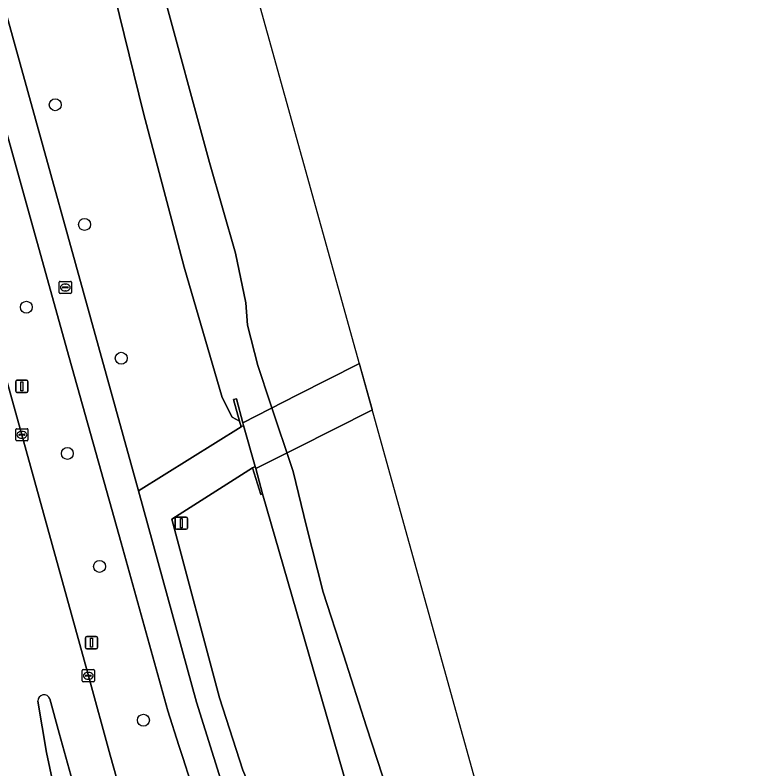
# Model space of a CAD drawing. Extents: x 158031 to 159244, y 380104 to 381214.
# Drawn here: x 159115 to 159176.4, y 380816.1 to 380877.9 of the extents above; entities that cross this region are included whole.
import ezdxf

# ---------------------------------------------------------------- set-up
doc = ezdxf.new("R2010")
doc.units = 0
for name, color, linetype in [('IMGEO_Berm_groen', 7, 'Continuous'), ('IMGEO_Boom', 7, 'Continuous'), ('IMGEO_Dek', 7, 'Continuous'), ('IMGEO_Fietspad_open', 7, 'Continuous'), ('IMGEO_Groenvoorziening', 7, 'Continuous'), ('IMGEO_Hek', 7, 'Continuous'), ('IMGEO_Kolk', 7, 'Continuous'), ('IMGEO_Lichtmast', 7, 'Continuous'), ('IMGEO_Muur', 7, 'Continuous'), ('IMGEO_Oever', 7, 'Continuous'), ('IMGEO_Rijbaan_lokaal_gesloten', 7, 'Continuous'), ('IMGEO_Rioolput', 7, 'Continuous'), ('IMGEO_Verkeersbordpaal', 7, 'Continuous'), ('IMGEO_Verkeerseiland_gesloten', 7, 'Continuous'), ('IMGEO_Voetpad_gesloten', 7, 'Continuous'), ('IMGEO_Voetpad_open', 7, 'Continuous'), ('IMGEO_Waterloop', 7, 'Continuous')]:
    doc.layers.add(name, color=color, linetype=linetype)

msp = doc.modelspace()

# ---------------------------------------------------------------- linework, layer by layer
at = {"layer": 'IMGEO_Berm_groen'}
msp.add_lwpolyline([(159104.565, 380883.12), (159109.756, 380864.281), (159115.543, 380843.507), (159120.99, 380823.748), (159122.769, 380817.239), (159123.815, 380813.549), (159124.668, 380810.67), (159125.469, 380808.188), (159126.434, 380805.435), (159126.461, 380805.357), (159126.483, 380805.296), (159126.916, 380805.42), (159132.174, 380807.78), (159129.663, 380814.09), (159129.353, 380815.071), (159128.725, 380817.042), (159128.413, 380818.033), (159127.513, 380820.873), (159123.671, 380834.644), (159122.905, 380837.39), (159119.428, 380849.851), (159111.297, 380878.948)], dxfattribs=at)
at = {"layer": 'IMGEO_Boom'}
for centre in [(159118.277, 380870.567), (159120.678, 380860.75), (159115.91, 380853.966), (159123.686, 380849.782), (159119.27, 380841.973), (159121.907, 380832.716), (159125.502, 380820.104)]:
    msp.add_circle(centre, 0.489, dxfattribs=at)
at = {"layer": 'IMGEO_Dek'}
msp.add_lwpolyline([(159144.267, 380845.552), (159143.21, 380849.356), (159143.151, 380849.326), (159138.129, 380846.776), (159133.64, 380844.496), (159133.706, 380844.265), (159134.665, 380840.909), (159134.716, 380840.732), (159138.037, 380842.408), (159144.21, 380845.523)], close=True, dxfattribs=at)
at = {"layer": 'IMGEO_Fietspad_open'}
msp.add_lwpolyline([(159086.142, 380979.46), (159083.536, 380978.836), (159086.843, 380966.994), (159087.094, 380966.097), (159088.005, 380962.834), (159088.406, 380961.398), (159093.383, 380943.568), (159102.356, 380911.373), (159111.297, 380878.948), (159119.428, 380849.851), (159122.905, 380837.39), (159123.671, 380834.644), (159127.513, 380820.873), (159128.413, 380818.033), (159128.725, 380817.042), (159129.353, 380815.071), (159129.663, 380814.09), (159131.99, 380814.777), (159129.847, 380821.59), (159125.106, 380838.909)], close=True, dxfattribs=at)
at = {"layer": 'IMGEO_Groenvoorziening'}
msp.add_lwpolyline([(159086.142, 380979.46), (159125.106, 380838.909), (159133.504, 380844.163), (159133.375, 380844.629), (159132.786, 380844.954), (159131.956, 380846.552), (159128.855, 380857.251), (159125.518, 380869.885), (159121.569, 380885.907), (159115.909, 380907.9), (159102.788, 380954.289), (159097.489, 380974.942)], dxfattribs=at)
msp.add_lwpolyline([(159135.264, 380838.652), (159135.116, 380838.602), (159134.442, 380840.795), (159127.831, 380836.585), (159131.747, 380821.942), (159133.651, 380816.016), (159137.873, 380806.103), (159140.557, 380799.832), (159142.815, 380795.348), (159146.022, 380789.907), (159148.798, 380786.061), (159149.1, 380786.323), (159147.744, 380794.114), (159146.327, 380801.264), (159143.563, 380809.92)], close=True, dxfattribs=at)
at = {"layer": 'IMGEO_Hek'}
for points in [[(159138.129, 380846.776), (159143.151, 380849.326)], [(159143.151, 380849.326), (159143.21, 380849.356)], [(159133.64, 380844.496), (159138.129, 380846.776)], [(159144.21, 380845.523), (159138.037, 380842.408)], [(159144.267, 380845.552), (159144.21, 380845.523)], [(159138.037, 380842.408), (159134.716, 380840.732)]]:
    msp.add_lwpolyline(points, dxfattribs=at)
at = {"layer": 'IMGEO_Kolk'}
for p, q in [((159115.042, 380843.081), (159115.042, 380843.933)), ((159115.117, 380844.007), (159115.969, 380844.007)), ((159115.344, 380843.55), (159115.742, 380843.55)), ((159115.53, 380843.787), (159115.555, 380843.787)), ((159116.043, 380843.933), (159116.043, 380843.081)), ((159115.969, 380843.007), (159115.117, 380843.007)), ((159115.301, 380843.501), (159115.301, 380843.513)), ((159115.739, 380843.464), (159115.341, 380843.464)), ((159115.553, 380843.227), (159115.528, 380843.227)), ((159115.785, 380843.513), (159115.785, 380843.501)), ((159120.489, 380823.322), (159120.489, 380824.174)), ((159120.564, 380824.248), (159121.416, 380824.248)), ((159120.748, 380823.742), (159120.748, 380823.754)), ((159120.791, 380823.791), (159121.189, 380823.791)), ((159120.977, 380824.028), (159121.002, 380824.028)), ((159121.232, 380823.754), (159121.232, 380823.742)), ((159121.49, 380824.174), (159121.49, 380823.322)), ((159121.416, 380823.248), (159120.564, 380823.248)), ((159121.186, 380823.705), (159120.788, 380823.705)), ((159121, 380823.468), (159120.975, 380823.468))]:
    msp.add_line(p, q, dxfattribs=at)
for points in [[(159115.042, 380843.081), (159115.042, 380843.933)], [(159115.117, 380844.007), (159115.969, 380844.007)], [(159116.043, 380843.933), (159116.043, 380843.081)], [(159115.969, 380843.007), (159115.117, 380843.007)], [(159120.489, 380823.322), (159120.489, 380824.174)], [(159120.564, 380824.248), (159121.416, 380824.248)], [(159121.49, 380824.174), (159121.49, 380823.322)], [(159121.416, 380823.248), (159120.564, 380823.248)]]:
    msp.add_lwpolyline(points, dxfattribs=at)
for centre, radius, start, end in [((159115.119, 380843.931), 0.0765, 91.55205, 178.44795), ((159115.119, 380843.931), 0.0765, 91.55205, 178.44795), ((159115.341, 380843.51), 0.0403, 85.87752, 175.75265), ((159115.746, 380843.512), 0.0386, 1.73085, 96.63898), ((159115.967, 380843.931), 0.0765, 1.55205, 88.44795), ((159115.967, 380843.931), 0.0765, 1.55205, 88.44795), ((159115.119, 380843.083), 0.0765, 181.55205, 268.44795), ((159115.119, 380843.083), 0.0765, 181.55205, 268.44795), ((159115.338, 380843.5), 0.0366, 178.93798, 274.71019), ((159115.742, 380843.507), 0.043, 264.86636, 352.45326), ((159115.967, 380843.083), 0.0765, 271.55205, 358.44795), ((159115.967, 380843.083), 0.0765, 271.55205, 358.44795), ((159120.566, 380824.172), 0.0765, 91.55205, 178.44795), ((159120.566, 380824.172), 0.0765, 91.55205, 178.44795), ((159120.788, 380823.751), 0.0403, 85.87752, 175.75265), ((159120.785, 380823.741), 0.0366, 178.93798, 274.71019), ((159121.189, 380823.748), 0.043, 264.86636, 352.45326), ((159121.193, 380823.753), 0.0386, 1.73085, 96.63898), ((159121.414, 380824.172), 0.0765, 1.55205, 88.44795), ((159121.414, 380824.172), 0.0765, 1.55205, 88.44795), ((159120.566, 380823.324), 0.0765, 181.55205, 268.44795), ((159120.566, 380823.324), 0.0765, 181.55205, 268.44795), ((159121.414, 380823.324), 0.0765, 271.55205, 358.44795), ((159121.414, 380823.324), 0.0765, 271.55205, 358.44795)]:
    msp.add_arc(centre, radius, start, end, dxfattribs=at)
for centre, major_axis, ratio, start_param, end_param in [((159115.529, 380843.507), (-0.387, 0.002), 0.722429, 4.712389, 7.853982), ((159115.554, 380843.507), (-0.39, 0.002), 0.717154, 1.570796, 4.712389), ((159120.976, 380823.748), (-0.387, 0.002), 0.722429, 4.712389, 7.853982), ((159121.001, 380823.748), (-0.39, 0.002), 0.717154, 1.570796, 4.712389)]:
    msp.add_ellipse(centre, major_axis=major_axis, ratio=ratio, start_param=start_param, end_param=end_param, dxfattribs=at)
at = {"layer": 'IMGEO_Lichtmast'}
for p, q in [((159115.039, 380847.073), (159115.039, 380847.873)), ((159115.039, 380847.873), (159115.039, 380847.073)), ((159115.139, 380847.973), (159115.929, 380847.973)), ((159115.929, 380847.973), (159115.139, 380847.973)), ((159116.029, 380847.873), (159116.029, 380847.073)), ((159116.029, 380847.073), (159116.029, 380847.873)), ((159115.929, 380846.973), (159115.139, 380846.973)), ((159115.139, 380846.973), (159115.929, 380846.973)), ((159120.755, 380826.063), (159120.755, 380826.863)), ((159120.755, 380826.863), (159120.755, 380826.063)), ((159120.855, 380826.963), (159121.645, 380826.963)), ((159121.645, 380826.963), (159120.855, 380826.963)), ((159121.745, 380826.863), (159121.745, 380826.063)), ((159121.745, 380826.063), (159121.745, 380826.863)), ((159121.645, 380825.963), (159120.855, 380825.963)), ((159120.855, 380825.963), (159121.645, 380825.963))]:
    msp.add_line(p, q, dxfattribs=at)
for points in [[(159115.459, 380847.848), (159115.609, 380847.848), (159115.609, 380847.098), (159115.459, 380847.098), (159115.459, 380847.848)], [(159121.175, 380826.838), (159121.325, 380826.838), (159121.325, 380826.088), (159121.175, 380826.088), (159121.175, 380826.838)]]:
    msp.add_lwpolyline(points, dxfattribs=at)
for centre, start, end in [((159115.139, 380847.873), 90, 180), ((159115.139, 380847.873), 90, 180), ((159115.929, 380847.873), 0, 90), ((159115.929, 380847.873), 360, 90), ((159115.139, 380847.073), 180, 270), ((159115.139, 380847.073), 180, 270), ((159115.929, 380847.073), 270, 0), ((159115.929, 380847.073), 270, 0), ((159120.855, 380826.863), 90, 180), ((159120.855, 380826.863), 90, 180), ((159121.645, 380826.863), 0, 90), ((159121.645, 380826.863), 360, 90), ((159120.855, 380826.063), 180, 270), ((159120.855, 380826.063), 180, 270), ((159121.645, 380826.063), 270, 0), ((159121.645, 380826.063), 270, 0)]:
    msp.add_arc(centre, 0.1, start, end, dxfattribs=at)
at = {"layer": 'IMGEO_Muur'}
for points in [[(159133.504, 380844.163), (159133.706, 380844.265), (159133.64, 380844.496), (159133.127, 380846.452), (159132.887, 380846.395), (159133.375, 380844.629)], [(159135.116, 380838.602), (159135.264, 380838.652), (159134.716, 380840.732), (159134.665, 380840.909), (159134.442, 380840.795)]]:
    msp.add_lwpolyline(points, close=True, dxfattribs=at)
at = {"layer": 'IMGEO_Oever'}
for points in [[(159121.569, 380885.907), (159125.518, 380869.885), (159128.855, 380857.251), (159131.956, 380846.552), (159132.786, 380844.954), (159133.375, 380844.629), (159132.887, 380846.395), (159133.127, 380846.452), (159133.64, 380844.496), (159133.706, 380844.265), (159134.665, 380840.909), (159134.716, 380840.732), (159135.264, 380838.652), (159143.563, 380809.92)], [(159145.969, 380812.878), (159143.776, 380819.552), (159141.9, 380825.464), (159140.235, 380830.612), (159138.873, 380835.994), (159137.773, 380840.488), (159135.877, 380846.128), (159134.873, 380849.176), (159134.035, 380852.502), (159133.882, 380854.322), (159133.056, 380858.404), (159130.925, 380865.842), (159126.959, 380880.404)]]:
    msp.add_lwpolyline(points, dxfattribs=at)
at = {"layer": 'IMGEO_Rijbaan_lokaal_gesloten'}
for points in [[(159122.877, 380804.219), (159126.483, 380805.296), (159126.461, 380805.357), (159126.434, 380805.435), (159125.469, 380808.188), (159124.668, 380810.67), (159123.815, 380813.549), (159122.769, 380817.239), (159120.99, 380823.748), (159115.543, 380843.507), (159109.756, 380864.281), (159104.565, 380883.12), (159098.532, 380904.865), (159093.32, 380923.735), (159092.475, 380926.875), (159091.779, 380929.797), (159088.229, 380943.642), (159086.755, 380949.226), (159086.378, 380950.654), (159086.107, 380951.64), (159080.09, 380973.554), (159078.932, 380977.771), (159072.04, 380975.915), (159081.817, 380940.724)], [(159119.21, 380809.983), (159118.495, 380812.91), (159118.456, 380813.209), (159117.574, 380817.465), (159116.863, 380821.665)], [(159117.836, 380821.849), (159118.608, 380819.041), (159120.114, 380813.636), (159120.2, 380813.356)]]:
    msp.add_lwpolyline(points, dxfattribs=at)
msp.add_arc((159117.363, 380821.684), 0.501, 19.27459, 182.14244, dxfattribs=at)
at = {"layer": 'IMGEO_Rioolput'}
for p, q in [((159118.603, 380855.159), (159118.603, 380856.011)), ((159118.678, 380856.085), (159119.53, 380856.085)), ((159119.604, 380856.011), (159119.604, 380855.159)), ((159118.862, 380855.579), (159118.862, 380855.591)), ((159119.3, 380855.542), (159118.902, 380855.542)), ((159118.905, 380855.628), (159119.303, 380855.628)), ((159119.114, 380855.305), (159119.089, 380855.305)), ((159119.091, 380855.865), (159119.116, 380855.865)), ((159119.346, 380855.591), (159119.346, 380855.579)), ((159119.53, 380855.085), (159118.678, 380855.085))]:
    msp.add_line(p, q, dxfattribs=at)
for points in [[(159118.603, 380855.159), (159118.603, 380856.011)], [(159118.678, 380856.085), (159119.53, 380856.085)], [(159119.604, 380856.011), (159119.604, 380855.159)], [(159119.53, 380855.085), (159118.678, 380855.085)]]:
    msp.add_lwpolyline(points, dxfattribs=at)
for centre, radius, start, end in [((159118.68, 380856.009), 0.0765, 91.55205, 178.44795), ((159118.68, 380856.009), 0.0765, 91.55205, 178.44795), ((159119.528, 380856.009), 0.0765, 1.55205, 88.44795), ((159119.528, 380856.009), 0.0765, 1.55205, 88.44795), ((159118.902, 380855.588), 0.0403, 85.87752, 175.75265), ((159118.899, 380855.578), 0.0366, 178.93798, 274.71019), ((159119.303, 380855.585), 0.043, 264.86636, 352.45326), ((159119.307, 380855.59), 0.0386, 1.73085, 96.63898), ((159118.68, 380855.161), 0.0765, 181.55205, 268.44795), ((159118.68, 380855.161), 0.0765, 181.55205, 268.44795), ((159119.528, 380855.161), 0.0765, 271.55205, 358.44795), ((159119.528, 380855.161), 0.0765, 271.55205, 358.44795)]:
    msp.add_arc(centre, radius, start, end, dxfattribs=at)
for centre, major_axis, ratio, start_param, end_param in [((159119.09, 380855.585), (-0.387, 0.002), 0.722429, 4.712389, 7.853982), ((159119.115, 380855.585), (-0.39, 0.002), 0.717154, 1.570796, 4.712389)]:
    msp.add_ellipse(centre, major_axis=major_axis, ratio=ratio, start_param=start_param, end_param=end_param, dxfattribs=at)
at = {"layer": 'IMGEO_Verkeersbordpaal'}
for p, q in [((159128.214, 380836.755), (159129.004, 380836.755)), ((159129.004, 380836.755), (159128.214, 380836.755)), ((159128.114, 380835.855), (159128.114, 380836.655)), ((159128.114, 380836.655), (159128.114, 380835.855)), ((159129.104, 380836.655), (159129.104, 380835.855)), ((159129.104, 380835.855), (159129.104, 380836.655)), ((159129.004, 380835.755), (159128.214, 380835.755)), ((159128.214, 380835.755), (159129.004, 380835.755))]:
    msp.add_line(p, q, dxfattribs=at)
msp.add_lwpolyline([(159128.534, 380836.63), (159128.684, 380836.63), (159128.684, 380835.88), (159128.534, 380835.88), (159128.534, 380836.63)], dxfattribs=at)
for centre, start, end in [((159128.214, 380836.655), 90, 180), ((159128.214, 380836.655), 90, 180), ((159129.004, 380836.655), 0, 90), ((159129.004, 380836.655), 360, 90), ((159128.214, 380835.855), 180, 270), ((159128.214, 380835.855), 180, 270), ((159129.004, 380835.855), 270, 0), ((159129.004, 380835.855), 270, 0)]:
    msp.add_arc(centre, 0.1, start, end, dxfattribs=at)
at = {"layer": 'IMGEO_Verkeerseiland_gesloten'}
for points in [[(159116.863, 380821.665), (159117.574, 380817.465)], [(159117.574, 380817.465), (159118.456, 380813.209), (159120.114, 380813.636), (159118.608, 380819.041), (159117.836, 380821.849)]]:
    msp.add_lwpolyline(points, dxfattribs=at)
msp.add_arc((159117.363, 380821.684), 0.501, 19.27459, 182.14244, dxfattribs=at)
at = {"layer": 'IMGEO_Voetpad_gesloten'}
msp.add_lwpolyline([(159144.267, 380845.552), (159143.21, 380849.356), (159143.151, 380849.326), (159138.129, 380846.776), (159133.64, 380844.496), (159133.706, 380844.265), (159134.665, 380840.909), (159134.716, 380840.732), (159138.037, 380842.408), (159144.21, 380845.523)], close=True, dxfattribs=at)
at = {"layer": 'IMGEO_Voetpad_open'}
msp.add_lwpolyline([(159151.84, 380783.166), (159149.1, 380786.323), (159148.798, 380786.061), (159146.022, 380789.907), (159142.815, 380795.348), (159140.557, 380799.832), (159137.873, 380806.103), (159133.651, 380816.016), (159131.747, 380821.942), (159127.831, 380836.585), (159134.442, 380840.795), (159134.665, 380840.909), (159133.706, 380844.265), (159133.504, 380844.163), (159125.106, 380838.909), (159129.847, 380821.59), (159131.99, 380814.777), (159136.074, 380804.419), (159139.417, 380797.275), (159143.385, 380790.459), (159147.347, 380784.803)], dxfattribs=at)
at = {"layer": 'IMGEO_Waterloop'}
for points in [[(159237.448, 380464.211), (159243.523, 380494.187), (159235.614, 380522.021), (159170.246, 380752.074), (159169.614, 380754.299), (159160.368, 380787.585), (159129.863, 380897.406), (159100.14, 381004.411), (159063.316, 381136.982), (159052.501, 381214.188)], [(159100.728, 380973.186), (159105.601, 380955.619), (159111.82, 380934), (159116.966, 380915.374), (159122.27, 380896.511), (159126.959, 380880.404), (159130.925, 380865.842), (159133.056, 380858.404), (159133.882, 380854.322), (159134.035, 380852.502), (159134.873, 380849.176), (159135.877, 380846.128), (159137.773, 380840.488), (159138.873, 380835.994), (159140.235, 380830.612), (159141.9, 380825.464), (159143.776, 380819.552), (159145.969, 380812.878), (159154.754, 380780.168)]]:
    msp.add_lwpolyline(points, dxfattribs=at)

doc.saveas('drawing.dxf')
